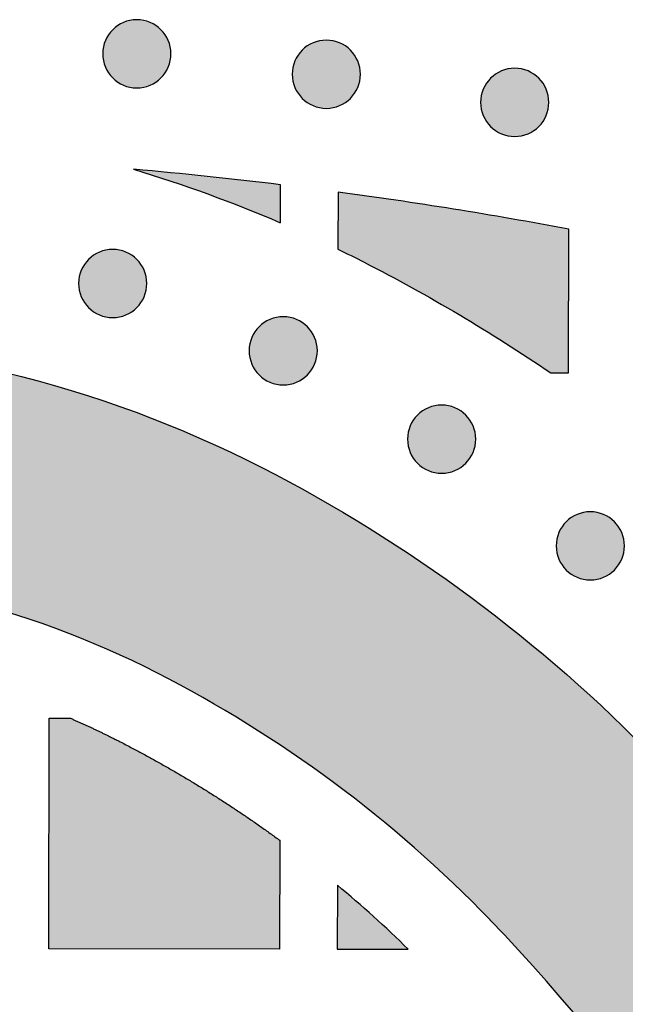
# Model space of a CAD drawing. Header units: millimetres. Extents: x -3873 to -97, y 912 to 4165.
# Tile 647 of 656: x -328 to -296, y 4112 to 4164. Entities that reach past the tile are written whole.
import ezdxf

# ---------------------------------------------------------------- set-up
doc = ezdxf.new("R2010")
doc.units = ezdxf.units.MM
doc.layers.add('pattern', color=7, linetype='Continuous', true_color=0x000000)

msp = doc.modelspace()

# ---------------------------------------------------------------- hatches: boundary and pattern name
at = {"layer": 'pattern'}
for points in [[(-323.027, 4162.999), (-322.999, 4163.027), (-322.97, 4163.054), (-322.94, 4163.08), (-322.909, 4163.107), (-322.878, 4163.132), (-322.845, 4163.158), (-322.812, 4163.182), (-322.778, 4163.206), (-322.743, 4163.23), (-322.707, 4163.252), (-322.671, 4163.274), (-322.633, 4163.295), (-322.595, 4163.316), (-322.556, 4163.336), (-322.517, 4163.354), (-322.477, 4163.372), (-322.436, 4163.389), (-322.395, 4163.405), (-322.353, 4163.42), (-322.31, 4163.434), (-322.267, 4163.447), (-322.224, 4163.459), (-322.18, 4163.47), (-322.136, 4163.48), (-322.091, 4163.489), (-322.046, 4163.497), (-322.001, 4163.503), (-321.955, 4163.508), (-321.91, 4163.512), (-321.864, 4163.515), (-321.818, 4163.517), (-321.772, 4163.518), (-321.726, 4163.517), (-321.68, 4163.515), (-321.634, 4163.512), (-321.589, 4163.508), (-321.543, 4163.502), (-321.498, 4163.496), (-321.453, 4163.488), (-321.409, 4163.48), (-321.364, 4163.47), (-321.32, 4163.459), (-321.277, 4163.447), (-321.234, 4163.433), (-321.191, 4163.419), (-321.15, 4163.404), (-321.108, 4163.388), (-321.067, 4163.371), (-321.027, 4163.353), (-320.988, 4163.334), (-320.949, 4163.314), (-320.911, 4163.294), (-320.874, 4163.272), (-320.838, 4163.25), (-320.802, 4163.228), (-320.767, 4163.204), (-320.733, 4163.18), (-320.7, 4163.155), (-320.667, 4163.13), (-320.636, 4163.104), (-320.605, 4163.078), (-320.575, 4163.051), (-320.546, 4163.024), (-320.518, 4162.997), (-320.49, 4162.968), (-320.463, 4162.939), (-320.437, 4162.909), (-320.41, 4162.879), (-320.385, 4162.847), (-320.359, 4162.815), (-320.335, 4162.781), (-320.311, 4162.747), (-320.287, 4162.712), (-320.265, 4162.677), (-320.243, 4162.64), (-320.222, 4162.603), (-320.201, 4162.565), (-320.181, 4162.526), (-320.163, 4162.486), (-320.145, 4162.446), (-320.128, 4162.406), (-320.112, 4162.364), (-320.097, 4162.322), (-320.083, 4162.28), (-320.069, 4162.237), (-320.058, 4162.193), (-320.047, 4162.149), (-320.037, 4162.105), (-320.028, 4162.06), (-320.02, 4162.015), (-320.014, 4161.97), (-320.009, 4161.925), (-320.005, 4161.879), (-320.002, 4161.833), (-320, 4161.787), (-319.999, 4161.742), (-320, 4161.696), (-320.002, 4161.65), (-320.005, 4161.604), (-320.009, 4161.558), (-320.014, 4161.513), (-320.021, 4161.468), (-320.029, 4161.423), (-320.037, 4161.378), (-320.047, 4161.334), (-320.058, 4161.29), (-320.07, 4161.246), (-320.084, 4161.203), (-320.098, 4161.161), (-320.113, 4161.119), (-320.129, 4161.078), (-320.146, 4161.037), (-320.164, 4160.997), (-320.183, 4160.957), (-320.203, 4160.919), (-320.223, 4160.881), (-320.244, 4160.844), (-320.267, 4160.807), (-320.289, 4160.771), (-320.313, 4160.736), (-320.337, 4160.702), (-320.362, 4160.669), (-320.387, 4160.637), (-320.413, 4160.605), (-320.439, 4160.574), (-320.466, 4160.545), (-320.493, 4160.516), (-320.52, 4160.487), (-320.549, 4160.46), (-320.578, 4160.433), (-320.607, 4160.406), (-320.638, 4160.38), (-320.67, 4160.354), (-320.702, 4160.329), (-320.736, 4160.304), (-320.77, 4160.28), (-320.805, 4160.257), (-320.84, 4160.234), (-320.877, 4160.212), (-320.914, 4160.191), (-320.952, 4160.171), (-320.991, 4160.151), (-321.03, 4160.132), (-321.071, 4160.114), (-321.111, 4160.097), (-321.153, 4160.081), (-321.195, 4160.066), (-321.237, 4160.052), (-321.28, 4160.039), (-321.324, 4160.027), (-321.368, 4160.016), (-321.412, 4160.006), (-321.457, 4159.998), (-321.501, 4159.99), (-321.547, 4159.984), (-321.592, 4159.978), (-321.638, 4159.974), (-321.684, 4159.971), (-321.73, 4159.969), (-321.775, 4159.969), (-321.821, 4159.97), (-321.867, 4159.971), (-321.913, 4159.974), (-321.959, 4159.979), (-322.004, 4159.984), (-322.049, 4159.99), (-322.094, 4159.998), (-322.139, 4160.007), (-322.183, 4160.017), (-322.227, 4160.028), (-322.271, 4160.04), (-322.314, 4160.053), (-322.356, 4160.067), (-322.398, 4160.082), (-322.439, 4160.098), (-322.48, 4160.116), (-322.52, 4160.134), (-322.56, 4160.152), (-322.598, 4160.172), (-322.636, 4160.193), (-322.673, 4160.214), (-322.71, 4160.236), (-322.746, 4160.259), (-322.781, 4160.282), (-322.815, 4160.306), (-322.848, 4160.331), (-322.88, 4160.356), (-322.912, 4160.382), (-322.943, 4160.408), (-322.972, 4160.435), (-323.001, 4160.462), (-323.03, 4160.49), (-323.057, 4160.518), (-323.084, 4160.547), (-323.111, 4160.577), (-323.137, 4160.608), (-323.163, 4160.639), (-323.188, 4160.672), (-323.213, 4160.705), (-323.237, 4160.739), (-323.26, 4160.774), (-323.283, 4160.81), (-323.305, 4160.846), (-323.326, 4160.884), (-323.346, 4160.922), (-323.366, 4160.961), (-323.385, 4161), (-323.403, 4161.04), (-323.42, 4161.081), (-323.436, 4161.122), (-323.451, 4161.164), (-323.465, 4161.207), (-323.478, 4161.25), (-323.49, 4161.293), (-323.501, 4161.337), (-323.511, 4161.381), (-323.519, 4161.426), (-323.527, 4161.471), (-323.533, 4161.516), (-323.539, 4161.562), (-323.543, 4161.607), (-323.546, 4161.653), (-323.548, 4161.699), (-323.548, 4161.745), (-323.547, 4161.791), (-323.546, 4161.837), (-323.543, 4161.882), (-323.538, 4161.928), (-323.533, 4161.974), (-323.527, 4162.019), (-323.519, 4162.064), (-323.51, 4162.108), (-323.5, 4162.153), (-323.489, 4162.197), (-323.477, 4162.24), (-323.464, 4162.283), (-323.45, 4162.326), (-323.435, 4162.367), (-323.419, 4162.409), (-323.401, 4162.449), (-323.383, 4162.49), (-323.365, 4162.529), (-323.345, 4162.568), (-323.324, 4162.606), (-323.303, 4162.643), (-323.281, 4162.679), (-323.258, 4162.715), (-323.235, 4162.75), (-323.211, 4162.784), (-323.186, 4162.817), (-323.161, 4162.85), (-323.135, 4162.881), (-323.109, 4162.912), (-323.082, 4162.942), (-323.055, 4162.971)], [(-313.169, 4161.934), (-313.141, 4161.961), (-313.111, 4161.988), (-313.082, 4162.015), (-313.051, 4162.041), (-313.019, 4162.067), (-312.987, 4162.092), (-312.953, 4162.117), (-312.919, 4162.141), (-312.884, 4162.164), (-312.849, 4162.187), (-312.812, 4162.209), (-312.775, 4162.23), (-312.737, 4162.251), (-312.698, 4162.27), (-312.659, 4162.289), (-312.618, 4162.307), (-312.578, 4162.324), (-312.536, 4162.34), (-312.494, 4162.355), (-312.452, 4162.369), (-312.409, 4162.382), (-312.365, 4162.394), (-312.322, 4162.405), (-312.277, 4162.415), (-312.233, 4162.424), (-312.188, 4162.431), (-312.142, 4162.438), (-312.097, 4162.443), (-312.051, 4162.447), (-312.005, 4162.45), (-311.96, 4162.452), (-311.914, 4162.452), (-311.868, 4162.452), (-311.822, 4162.45), (-311.776, 4162.447), (-311.73, 4162.442), (-311.685, 4162.437), (-311.64, 4162.431), (-311.595, 4162.423), (-311.55, 4162.414), (-311.506, 4162.404), (-311.462, 4162.393), (-311.418, 4162.381), (-311.375, 4162.368), (-311.333, 4162.354), (-311.291, 4162.339), (-311.25, 4162.323), (-311.209, 4162.306), (-311.169, 4162.288), (-311.13, 4162.269), (-311.091, 4162.249), (-311.053, 4162.228), (-311.016, 4162.207), (-310.979, 4162.185), (-310.943, 4162.162), (-310.909, 4162.139), (-310.874, 4162.115), (-310.841, 4162.09), (-310.809, 4162.065), (-310.777, 4162.039), (-310.746, 4162.013), (-310.717, 4161.986), (-310.688, 4161.959), (-310.659, 4161.931), (-310.632, 4161.903), (-310.605, 4161.874), (-310.578, 4161.844), (-310.552, 4161.813), (-310.526, 4161.782), (-310.501, 4161.749), (-310.476, 4161.716), (-310.452, 4161.682), (-310.429, 4161.647), (-310.406, 4161.611), (-310.384, 4161.575), (-310.363, 4161.537), (-310.343, 4161.499), (-310.323, 4161.461), (-310.304, 4161.421), (-310.286, 4161.381), (-310.269, 4161.34), (-310.253, 4161.299), (-310.238, 4161.257), (-310.224, 4161.214), (-310.211, 4161.171), (-310.199, 4161.128), (-310.188, 4161.084), (-310.178, 4161.04), (-310.17, 4160.995), (-310.162, 4160.95), (-310.156, 4160.905), (-310.15, 4160.859), (-310.146, 4160.814), (-310.143, 4160.768), (-310.142, 4160.722), (-310.141, 4160.676), (-310.142, 4160.63), (-310.143, 4160.584), (-310.146, 4160.539), (-310.151, 4160.493), (-310.156, 4160.447), (-310.163, 4160.402), (-310.17, 4160.357), (-310.179, 4160.313), (-310.189, 4160.268), (-310.2, 4160.224), (-310.212, 4160.181), (-310.225, 4160.138), (-310.239, 4160.096), (-310.254, 4160.054), (-310.271, 4160.012), (-310.288, 4159.972), (-310.306, 4159.932), (-310.324, 4159.892), (-310.344, 4159.853), (-310.365, 4159.815), (-310.386, 4159.778), (-310.408, 4159.742), (-310.431, 4159.706), (-310.454, 4159.671), (-310.478, 4159.637), (-310.503, 4159.604), (-310.528, 4159.571), (-310.554, 4159.54), (-310.58, 4159.509), (-310.607, 4159.479), (-310.634, 4159.45), (-310.662, 4159.422), (-310.69, 4159.395), (-310.719, 4159.367), (-310.749, 4159.341), (-310.78, 4159.314), (-310.811, 4159.289), (-310.844, 4159.264), (-310.877, 4159.239), (-310.911, 4159.215), (-310.946, 4159.192), (-310.982, 4159.169), (-311.019, 4159.147), (-311.056, 4159.126), (-311.094, 4159.105), (-311.133, 4159.086), (-311.172, 4159.067), (-311.212, 4159.049), (-311.253, 4159.032), (-311.294, 4159.016), (-311.336, 4159.001), (-311.379, 4158.987), (-311.422, 4158.974), (-311.465, 4158.962), (-311.509, 4158.951), (-311.553, 4158.941), (-311.598, 4158.932), (-311.643, 4158.925), (-311.688, 4158.918), (-311.734, 4158.913), (-311.779, 4158.909), (-311.825, 4158.906), (-311.871, 4158.904), (-311.917, 4158.904), (-311.963, 4158.904), (-312.009, 4158.906), (-312.055, 4158.909), (-312.1, 4158.913), (-312.146, 4158.919), (-312.191, 4158.925), (-312.236, 4158.933), (-312.281, 4158.942), (-312.325, 4158.951), (-312.369, 4158.962), (-312.412, 4158.975), (-312.455, 4158.988), (-312.498, 4159.002), (-312.539, 4159.017), (-312.581, 4159.033), (-312.622, 4159.05), (-312.662, 4159.068), (-312.701, 4159.087), (-312.74, 4159.107), (-312.778, 4159.127), (-312.815, 4159.149), (-312.851, 4159.171), (-312.887, 4159.193), (-312.922, 4159.217), (-312.956, 4159.241), (-312.989, 4159.266), (-313.022, 4159.291), (-313.053, 4159.317), (-313.084, 4159.343), (-313.114, 4159.37), (-313.143, 4159.397), (-313.171, 4159.424), (-313.199, 4159.453), (-313.226, 4159.482), (-313.252, 4159.512), (-313.279, 4159.542), (-313.304, 4159.574), (-313.33, 4159.606), (-313.354, 4159.64), (-313.378, 4159.674), (-313.402, 4159.709), (-313.424, 4159.745), (-313.446, 4159.781), (-313.468, 4159.818), (-313.488, 4159.856), (-313.508, 4159.895), (-313.526, 4159.935), (-313.544, 4159.975), (-313.561, 4160.015), (-313.577, 4160.057), (-313.592, 4160.099), (-313.606, 4160.141), (-313.62, 4160.184), (-313.632, 4160.228), (-313.642, 4160.272), (-313.652, 4160.316), (-313.661, 4160.361), (-313.669, 4160.406), (-313.675, 4160.451), (-313.68, 4160.496), (-313.684, 4160.542), (-313.687, 4160.588), (-313.689, 4160.634), (-313.69, 4160.68), (-313.689, 4160.725), (-313.687, 4160.771), (-313.684, 4160.817), (-313.68, 4160.863), (-313.675, 4160.908), (-313.668, 4160.953), (-313.66, 4160.998), (-313.652, 4161.043), (-313.642, 4161.087), (-313.631, 4161.131), (-313.619, 4161.175), (-313.605, 4161.218), (-313.591, 4161.26), (-313.576, 4161.302), (-313.56, 4161.343), (-313.543, 4161.384), (-313.525, 4161.424), (-313.506, 4161.464), (-313.486, 4161.502), (-313.466, 4161.54), (-313.445, 4161.578), (-313.423, 4161.614), (-313.4, 4161.65), (-313.376, 4161.685), (-313.352, 4161.719), (-313.328, 4161.752), (-313.302, 4161.784), (-313.276, 4161.816), (-313.25, 4161.847), (-313.223, 4161.877), (-313.196, 4161.906)], [(-303.366, 4160.47), (-303.338, 4160.497), (-303.309, 4160.524), (-303.279, 4160.551), (-303.249, 4160.577), (-303.217, 4160.603), (-303.184, 4160.628), (-303.151, 4160.653), (-303.117, 4160.677), (-303.082, 4160.7), (-303.046, 4160.723), (-303.01, 4160.745), (-302.973, 4160.766), (-302.934, 4160.786), (-302.896, 4160.806), (-302.856, 4160.825), (-302.816, 4160.843), (-302.775, 4160.86), (-302.734, 4160.876), (-302.692, 4160.891), (-302.65, 4160.905), (-302.607, 4160.918), (-302.563, 4160.93), (-302.519, 4160.941), (-302.475, 4160.951), (-302.43, 4160.959), (-302.385, 4160.967), (-302.34, 4160.973), (-302.295, 4160.979), (-302.249, 4160.983), (-302.203, 4160.986), (-302.157, 4160.988), (-302.111, 4160.988), (-302.065, 4160.987), (-302.02, 4160.986), (-301.974, 4160.983), (-301.928, 4160.978), (-301.883, 4160.973), (-301.837, 4160.967), (-301.792, 4160.959), (-301.748, 4160.95), (-301.704, 4160.94), (-301.66, 4160.929), (-301.616, 4160.917), (-301.573, 4160.904), (-301.531, 4160.89), (-301.489, 4160.875), (-301.447, 4160.859), (-301.407, 4160.841), (-301.367, 4160.823), (-301.327, 4160.805), (-301.289, 4160.785), (-301.251, 4160.764), (-301.213, 4160.743), (-301.177, 4160.721), (-301.141, 4160.698), (-301.106, 4160.675), (-301.072, 4160.651), (-301.039, 4160.626), (-301.006, 4160.601), (-300.975, 4160.575), (-300.944, 4160.549), (-300.914, 4160.522), (-300.885, 4160.495), (-300.857, 4160.467), (-300.83, 4160.439), (-300.803, 4160.41), (-300.776, 4160.38), (-300.75, 4160.349), (-300.724, 4160.318), (-300.699, 4160.285), (-300.674, 4160.252), (-300.65, 4160.218), (-300.627, 4160.183), (-300.604, 4160.147), (-300.582, 4160.111), (-300.561, 4160.073), (-300.54, 4160.035), (-300.521, 4159.996), (-300.502, 4159.957), (-300.484, 4159.917), (-300.467, 4159.876), (-300.451, 4159.835), (-300.436, 4159.793), (-300.422, 4159.75), (-300.409, 4159.707), (-300.397, 4159.664), (-300.386, 4159.62), (-300.376, 4159.576), (-300.367, 4159.531), (-300.36, 4159.486), (-300.353, 4159.441), (-300.348, 4159.395), (-300.344, 4159.35), (-300.341, 4159.304), (-300.339, 4159.258), (-300.339, 4159.212), (-300.339, 4159.166), (-300.341, 4159.12), (-300.344, 4159.074), (-300.348, 4159.029), (-300.354, 4158.983), (-300.36, 4158.938), (-300.368, 4158.893), (-300.377, 4158.849), (-300.387, 4158.804), (-300.398, 4158.76), (-300.41, 4158.717), (-300.423, 4158.674), (-300.437, 4158.631), (-300.452, 4158.59), (-300.468, 4158.548), (-300.485, 4158.507), (-300.503, 4158.467), (-300.522, 4158.428), (-300.542, 4158.389), (-300.562, 4158.351), (-300.584, 4158.314), (-300.606, 4158.278), (-300.629, 4158.242), (-300.652, 4158.207), (-300.676, 4158.173), (-300.701, 4158.14), (-300.726, 4158.107), (-300.752, 4158.076), (-300.778, 4158.045), (-300.805, 4158.015), (-300.832, 4157.986), (-300.86, 4157.958), (-300.888, 4157.93), (-300.917, 4157.903), (-300.947, 4157.877), (-300.978, 4157.85), (-301.009, 4157.825), (-301.042, 4157.799), (-301.075, 4157.775), (-301.109, 4157.751), (-301.144, 4157.727), (-301.18, 4157.705), (-301.216, 4157.683), (-301.254, 4157.662), (-301.292, 4157.641), (-301.33, 4157.621), (-301.37, 4157.603), (-301.41, 4157.585), (-301.451, 4157.568), (-301.492, 4157.552), (-301.534, 4157.537), (-301.576, 4157.523), (-301.619, 4157.51), (-301.663, 4157.498), (-301.707, 4157.487), (-301.751, 4157.477), (-301.796, 4157.468), (-301.841, 4157.46), (-301.886, 4157.454), (-301.931, 4157.449), (-301.977, 4157.445), (-302.023, 4157.442), (-302.069, 4157.44), (-302.115, 4157.439), (-302.161, 4157.44), (-302.207, 4157.442), (-302.252, 4157.445), (-302.298, 4157.449), (-302.343, 4157.454), (-302.389, 4157.461), (-302.434, 4157.469), (-302.478, 4157.477), (-302.523, 4157.487), (-302.566, 4157.498), (-302.61, 4157.51), (-302.653, 4157.524), (-302.695, 4157.538), (-302.737, 4157.553), (-302.779, 4157.569), (-302.819, 4157.586), (-302.859, 4157.604), (-302.899, 4157.623), (-302.937, 4157.643), (-302.975, 4157.663), (-303.013, 4157.684), (-303.049, 4157.707), (-303.085, 4157.729), (-303.12, 4157.753), (-303.154, 4157.777), (-303.187, 4157.802), (-303.22, 4157.827), (-303.251, 4157.853), (-303.282, 4157.879), (-303.312, 4157.906), (-303.341, 4157.933), (-303.369, 4157.96), (-303.396, 4157.989), (-303.423, 4158.018), (-303.45, 4158.047), (-303.476, 4158.078), (-303.502, 4158.11), (-303.527, 4158.142), (-303.552, 4158.176), (-303.576, 4158.21), (-303.599, 4158.245), (-303.622, 4158.28), (-303.644, 4158.317), (-303.665, 4158.354), (-303.686, 4158.392), (-303.705, 4158.431), (-303.724, 4158.47), (-303.742, 4158.511), (-303.759, 4158.551), (-303.775, 4158.593), (-303.79, 4158.635), (-303.804, 4158.677), (-303.817, 4158.72), (-303.829, 4158.764), (-303.84, 4158.808), (-303.85, 4158.852), (-303.859, 4158.897), (-303.866, 4158.941), (-303.873, 4158.987), (-303.878, 4159.032), (-303.882, 4159.078), (-303.885, 4159.124), (-303.887, 4159.17), (-303.887, 4159.215), (-303.887, 4159.261), (-303.885, 4159.307), (-303.882, 4159.353), (-303.878, 4159.399), (-303.872, 4159.444), (-303.866, 4159.489), (-303.858, 4159.534), (-303.849, 4159.579), (-303.839, 4159.623), (-303.828, 4159.667), (-303.816, 4159.711), (-303.803, 4159.754), (-303.789, 4159.796), (-303.774, 4159.838), (-303.758, 4159.879), (-303.741, 4159.92), (-303.723, 4159.96), (-303.704, 4160), (-303.684, 4160.038), (-303.664, 4160.076), (-303.642, 4160.113), (-303.62, 4160.15), (-303.597, 4160.186), (-303.574, 4160.221), (-303.55, 4160.255), (-303.525, 4160.288), (-303.5, 4160.32), (-303.474, 4160.352), (-303.448, 4160.383), (-303.421, 4160.412), (-303.394, 4160.441)], [(-314.305, 4154.93), (-321.938, 4155.734), (-320.002, 4155.118), (-318.083, 4154.447), (-316.184, 4153.723), (-314.307, 4152.947)], [(-311.308, 4151.575), (-309.941, 4150.894), (-307.451, 4149.57), (-305.001, 4148.168), (-302.598, 4146.689), (-300.243, 4145.136), (-299.315, 4145.135), (-299.307, 4152.618), (-305.294, 4153.659), (-311.305, 4154.546)], [(-324.28, 4151.047), (-324.252, 4151.075), (-324.223, 4151.102), (-324.193, 4151.128), (-324.162, 4151.155), (-324.131, 4151.18), (-324.098, 4151.206), (-324.065, 4151.23), (-324.031, 4151.254), (-323.996, 4151.278), (-323.96, 4151.3), (-323.924, 4151.322), (-323.886, 4151.344), (-323.848, 4151.364), (-323.81, 4151.384), (-323.77, 4151.402), (-323.73, 4151.42), (-323.689, 4151.437), (-323.648, 4151.453), (-323.606, 4151.468), (-323.563, 4151.483), (-323.52, 4151.496), (-323.477, 4151.508), (-323.433, 4151.519), (-323.389, 4151.528), (-323.344, 4151.537), (-323.299, 4151.545), (-323.254, 4151.551), (-323.208, 4151.556), (-323.163, 4151.56), (-323.117, 4151.563), (-323.071, 4151.565), (-323.025, 4151.566), (-322.979, 4151.565), (-322.933, 4151.563), (-322.888, 4151.56), (-322.842, 4151.556), (-322.796, 4151.551), (-322.751, 4151.544), (-322.706, 4151.536), (-322.662, 4151.528), (-322.617, 4151.518), (-322.573, 4151.507), (-322.53, 4151.495), (-322.487, 4151.482), (-322.445, 4151.467), (-322.403, 4151.452), (-322.361, 4151.436), (-322.321, 4151.419), (-322.28, 4151.401), (-322.241, 4151.382), (-322.202, 4151.362), (-322.164, 4151.342), (-322.127, 4151.321), (-322.091, 4151.299), (-322.055, 4151.276), (-322.02, 4151.252), (-321.986, 4151.228), (-321.953, 4151.204), (-321.92, 4151.178), (-321.889, 4151.153), (-321.858, 4151.126), (-321.828, 4151.1), (-321.799, 4151.072), (-321.771, 4151.045), (-321.743, 4151.017), (-321.716, 4150.988), (-321.69, 4150.958), (-321.663, 4150.927), (-321.638, 4150.895), (-321.613, 4150.863), (-321.588, 4150.829), (-321.564, 4150.795), (-321.541, 4150.76), (-321.518, 4150.725), (-321.496, 4150.688), (-321.475, 4150.651), (-321.454, 4150.613), (-321.435, 4150.574), (-321.416, 4150.535), (-321.398, 4150.495), (-321.381, 4150.454), (-321.365, 4150.412), (-321.35, 4150.37), (-321.336, 4150.328), (-321.323, 4150.285), (-321.311, 4150.241), (-321.3, 4150.198), (-321.29, 4150.153), (-321.281, 4150.109), (-321.274, 4150.064), (-321.267, 4150.018), (-321.262, 4149.973), (-321.258, 4149.927), (-321.255, 4149.881), (-321.253, 4149.836), (-321.253, 4149.79), (-321.253, 4149.744), (-321.255, 4149.698), (-321.258, 4149.652), (-321.262, 4149.606), (-321.268, 4149.561), (-321.274, 4149.516), (-321.282, 4149.471), (-321.291, 4149.426), (-321.3, 4149.382), (-321.311, 4149.338), (-321.324, 4149.295), (-321.337, 4149.252), (-321.351, 4149.209), (-321.366, 4149.167), (-321.382, 4149.126), (-321.399, 4149.085), (-321.417, 4149.045), (-321.436, 4149.006), (-321.456, 4148.967), (-321.476, 4148.929), (-321.498, 4148.892), (-321.52, 4148.855), (-321.542, 4148.819), (-321.566, 4148.785), (-321.59, 4148.751), (-321.615, 4148.717), (-321.64, 4148.685), (-321.666, 4148.653), (-321.692, 4148.623), (-321.719, 4148.593), (-321.746, 4148.564), (-321.773, 4148.536), (-321.802, 4148.508), (-321.831, 4148.481), (-321.861, 4148.454), (-321.891, 4148.428), (-321.923, 4148.402), (-321.955, 4148.377), (-321.989, 4148.352), (-322.023, 4148.328), (-322.058, 4148.305), (-322.094, 4148.282), (-322.13, 4148.26), (-322.167, 4148.239), (-322.205, 4148.219), (-322.244, 4148.199), (-322.284, 4148.18), (-322.324, 4148.162), (-322.364, 4148.145), (-322.406, 4148.129), (-322.448, 4148.114), (-322.49, 4148.1), (-322.533, 4148.087), (-322.577, 4148.075), (-322.621, 4148.064), (-322.665, 4148.054), (-322.71, 4148.046), (-322.755, 4148.038), (-322.8, 4148.032), (-322.845, 4148.026), (-322.891, 4148.022), (-322.937, 4148.019), (-322.983, 4148.018), (-323.029, 4148.017), (-323.074, 4148.018), (-323.12, 4148.02), (-323.166, 4148.023), (-323.212, 4148.027), (-323.257, 4148.032), (-323.302, 4148.039), (-323.347, 4148.046), (-323.392, 4148.055), (-323.436, 4148.065), (-323.48, 4148.076), (-323.524, 4148.088), (-323.567, 4148.101), (-323.609, 4148.115), (-323.651, 4148.13), (-323.692, 4148.147), (-323.733, 4148.164), (-323.773, 4148.182), (-323.813, 4148.201), (-323.851, 4148.22), (-323.889, 4148.241), (-323.927, 4148.262), (-323.963, 4148.284), (-323.999, 4148.307), (-324.034, 4148.33), (-324.068, 4148.354), (-324.101, 4148.379), (-324.133, 4148.404), (-324.165, 4148.43), (-324.196, 4148.456), (-324.226, 4148.483), (-324.255, 4148.51), (-324.283, 4148.538), (-324.31, 4148.566), (-324.337, 4148.595), (-324.364, 4148.625), (-324.39, 4148.656), (-324.416, 4148.687), (-324.441, 4148.72), (-324.466, 4148.753), (-324.49, 4148.787), (-324.513, 4148.822), (-324.536, 4148.858), (-324.558, 4148.895), (-324.579, 4148.932), (-324.6, 4148.97), (-324.619, 4149.009), (-324.638, 4149.048), (-324.656, 4149.088), (-324.673, 4149.129), (-324.689, 4149.17), (-324.704, 4149.212), (-324.718, 4149.255), (-324.731, 4149.298), (-324.743, 4149.341), (-324.754, 4149.385), (-324.764, 4149.429), (-324.773, 4149.474), (-324.78, 4149.519), (-324.787, 4149.564), (-324.792, 4149.61), (-324.796, 4149.655), (-324.799, 4149.701), (-324.801, 4149.747), (-324.801, 4149.793), (-324.8, 4149.839), (-324.799, 4149.885), (-324.796, 4149.931), (-324.791, 4149.976), (-324.786, 4150.022), (-324.78, 4150.067), (-324.772, 4150.112), (-324.763, 4150.157), (-324.753, 4150.201), (-324.742, 4150.245), (-324.73, 4150.288), (-324.717, 4150.331), (-324.703, 4150.374), (-324.688, 4150.416), (-324.672, 4150.457), (-324.655, 4150.498), (-324.637, 4150.538), (-324.618, 4150.577), (-324.598, 4150.616), (-324.577, 4150.654), (-324.556, 4150.691), (-324.534, 4150.728), (-324.511, 4150.763), (-324.488, 4150.798), (-324.464, 4150.832), (-324.439, 4150.865), (-324.414, 4150.898), (-324.388, 4150.929), (-324.362, 4150.96), (-324.335, 4150.99), (-324.308, 4151.019)], [(-315.409, 4147.543), (-315.381, 4147.571), (-315.352, 4147.598), (-315.322, 4147.624), (-315.292, 4147.651), (-315.26, 4147.676), (-315.227, 4147.702), (-315.194, 4147.726), (-315.16, 4147.75), (-315.125, 4147.774), (-315.089, 4147.796), (-315.053, 4147.818), (-315.016, 4147.84), (-314.977, 4147.86), (-314.939, 4147.88), (-314.899, 4147.898), (-314.859, 4147.916), (-314.818, 4147.933), (-314.777, 4147.949), (-314.735, 4147.964), (-314.693, 4147.979), (-314.65, 4147.992), (-314.606, 4148.004), (-314.562, 4148.014), (-314.518, 4148.024), (-314.473, 4148.033), (-314.428, 4148.041), (-314.383, 4148.047), (-314.338, 4148.052), (-314.292, 4148.056), (-314.246, 4148.059), (-314.2, 4148.061), (-314.154, 4148.062), (-314.108, 4148.061), (-314.063, 4148.059), (-314.017, 4148.056), (-313.971, 4148.052), (-313.926, 4148.047), (-313.88, 4148.04), (-313.835, 4148.032), (-313.791, 4148.024), (-313.747, 4148.014), (-313.703, 4148.003), (-313.659, 4147.991), (-313.616, 4147.978), (-313.574, 4147.963), (-313.532, 4147.948), (-313.49, 4147.932), (-313.45, 4147.915), (-313.41, 4147.897), (-313.37, 4147.878), (-313.332, 4147.858), (-313.294, 4147.838), (-313.256, 4147.817), (-313.22, 4147.795), (-313.184, 4147.772), (-313.149, 4147.748), (-313.115, 4147.724), (-313.082, 4147.7), (-313.049, 4147.674), (-313.018, 4147.649), (-312.987, 4147.622), (-312.957, 4147.595), (-312.928, 4147.568), (-312.9, 4147.541), (-312.873, 4147.513), (-312.846, 4147.484), (-312.819, 4147.454), (-312.793, 4147.423), (-312.767, 4147.391), (-312.742, 4147.359), (-312.717, 4147.325), (-312.693, 4147.291), (-312.67, 4147.256), (-312.647, 4147.221), (-312.625, 4147.184), (-312.604, 4147.147), (-312.583, 4147.109), (-312.564, 4147.07), (-312.545, 4147.031), (-312.527, 4146.99), (-312.51, 4146.95), (-312.494, 4146.908), (-312.479, 4146.866), (-312.465, 4146.824), (-312.452, 4146.781), (-312.44, 4146.737), (-312.429, 4146.694), (-312.419, 4146.649), (-312.41, 4146.605), (-312.403, 4146.56), (-312.396, 4146.514), (-312.391, 4146.469), (-312.387, 4146.423), (-312.384, 4146.377), (-312.382, 4146.332), (-312.382, 4146.286), (-312.382, 4146.24), (-312.384, 4146.194), (-312.387, 4146.148), (-312.391, 4146.102), (-312.397, 4146.057), (-312.403, 4146.012), (-312.411, 4145.967), (-312.42, 4145.922), (-312.43, 4145.878), (-312.441, 4145.834), (-312.453, 4145.79), (-312.466, 4145.747), (-312.48, 4145.705), (-312.495, 4145.663), (-312.511, 4145.622), (-312.528, 4145.581), (-312.546, 4145.541), (-312.565, 4145.502), (-312.585, 4145.463), (-312.605, 4145.425), (-312.627, 4145.388), (-312.649, 4145.351), (-312.672, 4145.315), (-312.695, 4145.281), (-312.719, 4145.246), (-312.744, 4145.213), (-312.769, 4145.181), (-312.795, 4145.149), (-312.821, 4145.118), (-312.848, 4145.089), (-312.875, 4145.06), (-312.903, 4145.032), (-312.931, 4145.004), (-312.96, 4144.977), (-312.99, 4144.95), (-313.021, 4144.924), (-313.052, 4144.898), (-313.085, 4144.873), (-313.118, 4144.848), (-313.152, 4144.824), (-313.187, 4144.801), (-313.223, 4144.778), (-313.259, 4144.756), (-313.297, 4144.735), (-313.335, 4144.715), (-313.373, 4144.695), (-313.413, 4144.676), (-313.453, 4144.658), (-313.494, 4144.641), (-313.535, 4144.625), (-313.577, 4144.61), (-313.619, 4144.596), (-313.662, 4144.583), (-313.706, 4144.571), (-313.75, 4144.56), (-313.794, 4144.55), (-313.839, 4144.542), (-313.884, 4144.534), (-313.929, 4144.528), (-313.974, 4144.522), (-314.02, 4144.518), (-314.066, 4144.515), (-314.112, 4144.514), (-314.158, 4144.513), (-314.204, 4144.514), (-314.25, 4144.515), (-314.295, 4144.519), (-314.341, 4144.523), (-314.386, 4144.528), (-314.432, 4144.535), (-314.477, 4144.542), (-314.521, 4144.551), (-314.566, 4144.561), (-314.609, 4144.572), (-314.653, 4144.584), (-314.696, 4144.597), (-314.738, 4144.611), (-314.78, 4144.626), (-314.822, 4144.643), (-314.862, 4144.66), (-314.902, 4144.678), (-314.942, 4144.696), (-314.98, 4144.716), (-315.018, 4144.737), (-315.056, 4144.758), (-315.092, 4144.78), (-315.128, 4144.803), (-315.163, 4144.826), (-315.197, 4144.85), (-315.23, 4144.875), (-315.263, 4144.9), (-315.294, 4144.926), (-315.325, 4144.952), (-315.355, 4144.979), (-315.384, 4145.006), (-315.412, 4145.034), (-315.439, 4145.062), (-315.466, 4145.091), (-315.493, 4145.121), (-315.519, 4145.152), (-315.545, 4145.183), (-315.57, 4145.216), (-315.595, 4145.249), (-315.619, 4145.283), (-315.642, 4145.318), (-315.665, 4145.354), (-315.687, 4145.391), (-315.708, 4145.428), (-315.729, 4145.466), (-315.748, 4145.505), (-315.767, 4145.544), (-315.785, 4145.584), (-315.802, 4145.625), (-315.818, 4145.666), (-315.833, 4145.708), (-315.847, 4145.751), (-315.86, 4145.794), (-315.872, 4145.837), (-315.883, 4145.881), (-315.893, 4145.925), (-315.902, 4145.97), (-315.909, 4146.015), (-315.916, 4146.06), (-315.921, 4146.106), (-315.925, 4146.151), (-315.928, 4146.197), (-315.93, 4146.243), (-315.93, 4146.289), (-315.93, 4146.335), (-315.928, 4146.381), (-315.925, 4146.427), (-315.921, 4146.472), (-315.915, 4146.518), (-315.909, 4146.563), (-315.901, 4146.608), (-315.892, 4146.653), (-315.882, 4146.697), (-315.871, 4146.741), (-315.859, 4146.784), (-315.846, 4146.827), (-315.832, 4146.87), (-315.817, 4146.912), (-315.801, 4146.953), (-315.784, 4146.994), (-315.766, 4147.034), (-315.747, 4147.073), (-315.727, 4147.112), (-315.707, 4147.15), (-315.685, 4147.187), (-315.663, 4147.224), (-315.64, 4147.259), (-315.617, 4147.294), (-315.593, 4147.328), (-315.568, 4147.361), (-315.543, 4147.394), (-315.517, 4147.425), (-315.491, 4147.456), (-315.464, 4147.486), (-315.437, 4147.515)], [(-315.27, 4140.21), (-313.856, 4139.469), (-312.456, 4138.697), (-311.07, 4137.895), (-309.699, 4137.065), (-308.345, 4136.205), (-307.008, 4135.317), (-305.689, 4134.401), (-304.389, 4133.458), (-303.108, 4132.488), (-301.849, 4131.492), (-300.61, 4130.47), (-299.394, 4129.424), (-298.201, 4128.354), (-297.031, 4127.261), (-295.886, 4126.145), (-294.765, 4125.008), (-293.089, 4123.229), (-291.452, 4121.406), (-289.856, 4119.542), (-288.303, 4117.637), (-286.795, 4115.694), (-285.333, 4113.713), (-283.917, 4111.696), (-282.551, 4109.645), (-281.233, 4107.562), (-279.967, 4105.449), (-278.753, 4103.307), (-277.591, 4101.138), (-276.483, 4098.944), (-275.43, 4096.728), (-274.431, 4094.491), (-273.489, 4092.236), (-279.896, 4075.552), (-284.615, 4087.74), (-285.447, 4089.732), (-286.329, 4091.706), (-287.259, 4093.663), (-288.237, 4095.6), (-289.262, 4097.514), (-290.335, 4099.406), (-291.453, 4101.272), (-292.615, 4103.111), (-293.822, 4104.921), (-295.072, 4106.702), (-296.363, 4108.451), (-297.695, 4110.167), (-299.065, 4111.849), (-300.474, 4113.495), (-301.919, 4115.104), (-303.4, 4116.674), (-304.347, 4117.636), (-305.315, 4118.579), (-306.304, 4119.503), (-307.313, 4120.408), (-308.341, 4121.293), (-309.388, 4122.156), (-310.453, 4122.998), (-311.536, 4123.818), (-312.635, 4124.615), (-313.75, 4125.39), (-314.88, 4126.141), (-316.025, 4126.867), (-317.184, 4127.57), (-318.356, 4128.247), (-319.54, 4128.9), (-320.735, 4129.527), (-322.009, 4130.155), (-323.304, 4130.747), (-324.619, 4131.302), (-325.953, 4131.82), (-327.304, 4132.299), (-328.671, 4132.738), (-330.051, 4133.137), (-331.443, 4133.495), (-332.845, 4133.811), (-334.255, 4134.086), (-335.671, 4134.319), (-337.092, 4134.51), (-338.515, 4134.658), (-339.939, 4134.764), (-341.362, 4134.828), (-342.781, 4134.851), (-344.201, 4134.83), (-345.624, 4134.767), (-347.048, 4134.662), (-348.471, 4134.515), (-349.892, 4134.326), (-351.309, 4134.094), (-352.719, 4133.821), (-354.121, 4133.506), (-355.513, 4133.149), (-356.894, 4132.751), (-358.261, 4132.313), (-359.612, 4131.836), (-360.947, 4131.32), (-362.263, 4130.766), (-363.559, 4130.175), (-364.833, 4129.548), (-366.028, 4128.922), (-367.213, 4128.271), (-368.385, 4127.594), (-369.545, 4126.893), (-370.691, 4126.167), (-371.822, 4125.417), (-372.938, 4124.644), (-374.038, 4123.848), (-375.121, 4123.029), (-376.187, 4122.188), (-377.234, 4121.325), (-378.263, 4120.442), (-379.273, 4119.538), (-380.263, 4118.615), (-381.232, 4117.673), (-382.18, 4116.712), (-383.662, 4115.142), (-385.109, 4113.535), (-386.519, 4111.89), (-387.892, 4110.21), (-389.225, 4108.495), (-390.518, 4106.747), (-391.769, 4104.968), (-392.978, 4103.159), (-394.142, 4101.321), (-395.262, 4099.456), (-396.336, 4097.566), (-397.363, 4095.652), (-398.343, 4093.716), (-399.275, 4091.76), (-400.159, 4089.786), (-400.993, 4087.796), (-405.723, 4075.612), (-412.115, 4092.302), (-411.17, 4094.557), (-410.169, 4096.792), (-409.113, 4099.008), (-408.003, 4101.2), (-406.84, 4103.368), (-405.623, 4105.509), (-404.355, 4107.621), (-403.036, 4109.703), (-401.667, 4111.752), (-400.25, 4113.768), (-398.786, 4115.747), (-397.276, 4117.689), (-395.721, 4119.592), (-394.124, 4121.455), (-392.485, 4123.276), (-390.807, 4125.054), (-389.685, 4126.19), (-388.539, 4127.305), (-387.368, 4128.397), (-386.174, 4129.466), (-384.956, 4130.511), (-383.717, 4131.531), (-382.456, 4132.526), (-381.175, 4133.494), (-379.874, 4134.436), (-378.554, 4135.351), (-377.216, 4136.238), (-375.861, 4137.096), (-374.49, 4137.926), (-373.103, 4138.726), (-371.702, 4139.496), (-370.287, 4140.237), (-368.698, 4141.019), (-367.081, 4141.756), (-365.439, 4142.447), (-363.774, 4143.091), (-362.088, 4143.687), (-360.383, 4144.233), (-358.66, 4144.729), (-356.923, 4145.174), (-355.174, 4145.567), (-353.414, 4145.908), (-351.647, 4146.197), (-349.874, 4146.433), (-348.098, 4146.616), (-346.322, 4146.747), (-344.547, 4146.825), (-342.776, 4146.851), (-341.004, 4146.823), (-339.23, 4146.743), (-337.453, 4146.611), (-335.677, 4146.426), (-333.905, 4146.188), (-332.138, 4145.898), (-330.379, 4145.555), (-328.63, 4145.16), (-326.893, 4144.714), (-325.171, 4144.216), (-323.466, 4143.668), (-321.78, 4143.071), (-320.116, 4142.426), (-318.475, 4141.733), (-316.859, 4140.994)], [(-307.17, 4142.945), (-307.142, 4142.972), (-307.113, 4142.999), (-307.083, 4143.026), (-307.052, 4143.052), (-307.02, 4143.078), (-306.988, 4143.103), (-306.955, 4143.128), (-306.921, 4143.152), (-306.886, 4143.175), (-306.85, 4143.198), (-306.813, 4143.22), (-306.776, 4143.241), (-306.738, 4143.262), (-306.699, 4143.281), (-306.66, 4143.3), (-306.62, 4143.318), (-306.579, 4143.335), (-306.538, 4143.351), (-306.496, 4143.366), (-306.453, 4143.38), (-306.41, 4143.393), (-306.367, 4143.405), (-306.323, 4143.416), (-306.279, 4143.426), (-306.234, 4143.435), (-306.189, 4143.442), (-306.144, 4143.449), (-306.098, 4143.454), (-306.053, 4143.458), (-306.007, 4143.461), (-305.961, 4143.463), (-305.915, 4143.463), (-305.869, 4143.463), (-305.823, 4143.461), (-305.777, 4143.458), (-305.732, 4143.454), (-305.686, 4143.448), (-305.641, 4143.442), (-305.596, 4143.434), (-305.551, 4143.425), (-305.507, 4143.415), (-305.463, 4143.404), (-305.42, 4143.392), (-305.377, 4143.379), (-305.334, 4143.365), (-305.292, 4143.35), (-305.251, 4143.334), (-305.21, 4143.317), (-305.17, 4143.299), (-305.131, 4143.28), (-305.092, 4143.26), (-305.054, 4143.24), (-305.017, 4143.218), (-304.98, 4143.196), (-304.945, 4143.173), (-304.91, 4143.15), (-304.876, 4143.126), (-304.842, 4143.101), (-304.81, 4143.076), (-304.778, 4143.05), (-304.748, 4143.024), (-304.718, 4142.997), (-304.689, 4142.97), (-304.661, 4142.942), (-304.633, 4142.914), (-304.606, 4142.885), (-304.579, 4142.855), (-304.553, 4142.825), (-304.528, 4142.793), (-304.502, 4142.76), (-304.478, 4142.727), (-304.454, 4142.693), (-304.43, 4142.658), (-304.408, 4142.622), (-304.386, 4142.586), (-304.364, 4142.549), (-304.344, 4142.51), (-304.324, 4142.472), (-304.305, 4142.432), (-304.288, 4142.392), (-304.271, 4142.351), (-304.255, 4142.31), (-304.239, 4142.268), (-304.225, 4142.226), (-304.212, 4142.183), (-304.2, 4142.139), (-304.189, 4142.095), (-304.18, 4142.051), (-304.171, 4142.006), (-304.163, 4141.961), (-304.157, 4141.916), (-304.152, 4141.871), (-304.148, 4141.825), (-304.145, 4141.779), (-304.143, 4141.733), (-304.142, 4141.687), (-304.143, 4141.641), (-304.145, 4141.596), (-304.148, 4141.55), (-304.152, 4141.504), (-304.157, 4141.459), (-304.164, 4141.413), (-304.172, 4141.368), (-304.18, 4141.324), (-304.19, 4141.28), (-304.201, 4141.236), (-304.213, 4141.192), (-304.226, 4141.149), (-304.241, 4141.107), (-304.256, 4141.065), (-304.272, 4141.023), (-304.289, 4140.983), (-304.307, 4140.943), (-304.326, 4140.903), (-304.345, 4140.865), (-304.366, 4140.827), (-304.387, 4140.789), (-304.409, 4140.753), (-304.432, 4140.717), (-304.456, 4140.682), (-304.48, 4140.648), (-304.504, 4140.615), (-304.53, 4140.582), (-304.555, 4140.551), (-304.582, 4140.52), (-304.608, 4140.49), (-304.636, 4140.461), (-304.663, 4140.433), (-304.691, 4140.406), (-304.72, 4140.379), (-304.75, 4140.352), (-304.781, 4140.326), (-304.813, 4140.3), (-304.845, 4140.275), (-304.878, 4140.25), (-304.913, 4140.226), (-304.948, 4140.203), (-304.983, 4140.18), (-305.02, 4140.158), (-305.057, 4140.137), (-305.095, 4140.116), (-305.134, 4140.097), (-305.173, 4140.078), (-305.213, 4140.06), (-305.254, 4140.043), (-305.296, 4140.027), (-305.338, 4140.012), (-305.38, 4139.998), (-305.423, 4139.985), (-305.466, 4139.973), (-305.51, 4139.962), (-305.555, 4139.952), (-305.599, 4139.943), (-305.644, 4139.936), (-305.69, 4139.929), (-305.735, 4139.924), (-305.781, 4139.92), (-305.826, 4139.917), (-305.872, 4139.915), (-305.918, 4139.915), (-305.964, 4139.915), (-306.01, 4139.917), (-306.056, 4139.92), (-306.102, 4139.924), (-306.147, 4139.93), (-306.192, 4139.936), (-306.237, 4139.944), (-306.282, 4139.953), (-306.326, 4139.963), (-306.37, 4139.974), (-306.413, 4139.986), (-306.456, 4139.999), (-306.499, 4140.013), (-306.541, 4140.028), (-306.582, 4140.044), (-306.623, 4140.061), (-306.663, 4140.079), (-306.702, 4140.098), (-306.741, 4140.118), (-306.779, 4140.138), (-306.816, 4140.16), (-306.853, 4140.182), (-306.888, 4140.205), (-306.923, 4140.228), (-306.957, 4140.252), (-306.991, 4140.277), (-307.023, 4140.302), (-307.055, 4140.328), (-307.085, 4140.354), (-307.115, 4140.381), (-307.144, 4140.408), (-307.172, 4140.436), (-307.2, 4140.464), (-307.227, 4140.493), (-307.254, 4140.523), (-307.28, 4140.554), (-307.306, 4140.585), (-307.331, 4140.618), (-307.356, 4140.651), (-307.38, 4140.685), (-307.403, 4140.72), (-307.426, 4140.756), (-307.448, 4140.792), (-307.469, 4140.83), (-307.489, 4140.868), (-307.509, 4140.906), (-307.528, 4140.946), (-307.546, 4140.986), (-307.563, 4141.027), (-307.579, 4141.068), (-307.594, 4141.11), (-307.608, 4141.152), (-307.621, 4141.195), (-307.633, 4141.239), (-307.644, 4141.283), (-307.654, 4141.327), (-307.662, 4141.372), (-307.67, 4141.417), (-307.676, 4141.462), (-307.682, 4141.507), (-307.686, 4141.553), (-307.689, 4141.599), (-307.69, 4141.645), (-307.691, 4141.691), (-307.69, 4141.737), (-307.688, 4141.783), (-307.685, 4141.828), (-307.681, 4141.874), (-307.676, 4141.919), (-307.669, 4141.965), (-307.662, 4142.01), (-307.653, 4142.054), (-307.643, 4142.099), (-307.632, 4142.142), (-307.62, 4142.186), (-307.607, 4142.229), (-307.593, 4142.271), (-307.577, 4142.313), (-307.561, 4142.355), (-307.544, 4142.395), (-307.526, 4142.435), (-307.507, 4142.475), (-307.488, 4142.513), (-307.467, 4142.551), (-307.446, 4142.589), (-307.424, 4142.625), (-307.401, 4142.661), (-307.378, 4142.696), (-307.354, 4142.73), (-307.329, 4142.763), (-307.304, 4142.796), (-307.278, 4142.827), (-307.252, 4142.858), (-307.225, 4142.888), (-307.198, 4142.917)], [(-299.435, 4137.389), (-299.407, 4137.416), (-299.378, 4137.444), (-299.348, 4137.47), (-299.317, 4137.496), (-299.285, 4137.522), (-299.253, 4137.547), (-299.22, 4137.572), (-299.186, 4137.596), (-299.151, 4137.619), (-299.115, 4137.642), (-299.078, 4137.664), (-299.041, 4137.685), (-299.003, 4137.706), (-298.964, 4137.725), (-298.925, 4137.744), (-298.885, 4137.762), (-298.844, 4137.779), (-298.803, 4137.795), (-298.761, 4137.81), (-298.718, 4137.824), (-298.675, 4137.837), (-298.632, 4137.849), (-298.588, 4137.86), (-298.543, 4137.87), (-298.499, 4137.879), (-298.454, 4137.886), (-298.409, 4137.893), (-298.363, 4137.898), (-298.317, 4137.902), (-298.272, 4137.905), (-298.226, 4137.907), (-298.18, 4137.907), (-298.134, 4137.907), (-298.088, 4137.905), (-298.042, 4137.902), (-297.997, 4137.898), (-297.951, 4137.892), (-297.906, 4137.886), (-297.861, 4137.878), (-297.816, 4137.869), (-297.772, 4137.859), (-297.728, 4137.848), (-297.685, 4137.836), (-297.642, 4137.823), (-297.599, 4137.809), (-297.557, 4137.794), (-297.516, 4137.778), (-297.475, 4137.761), (-297.435, 4137.743), (-297.396, 4137.724), (-297.357, 4137.704), (-297.319, 4137.684), (-297.282, 4137.662), (-297.245, 4137.64), (-297.21, 4137.618), (-297.175, 4137.594), (-297.141, 4137.57), (-297.107, 4137.545), (-297.075, 4137.52), (-297.043, 4137.494), (-297.013, 4137.468), (-296.983, 4137.441), (-296.954, 4137.414), (-296.926, 4137.387), (-296.898, 4137.358), (-296.871, 4137.329), (-296.844, 4137.299), (-296.818, 4137.269), (-296.792, 4137.237), (-296.767, 4137.205), (-296.743, 4137.171), (-296.719, 4137.137), (-296.695, 4137.102), (-296.673, 4137.066), (-296.651, 4137.03), (-296.629, 4136.993), (-296.609, 4136.955), (-296.589, 4136.916), (-296.57, 4136.876), (-296.553, 4136.836), (-296.536, 4136.795), (-296.52, 4136.754), (-296.504, 4136.712), (-296.49, 4136.67), (-296.477, 4136.627), (-296.465, 4136.583), (-296.454, 4136.539), (-296.445, 4136.495), (-296.436, 4136.45), (-296.428, 4136.405), (-296.422, 4136.36), (-296.417, 4136.315), (-296.412, 4136.269), (-296.41, 4136.223), (-296.408, 4136.177), (-296.407, 4136.131), (-296.408, 4136.085), (-296.41, 4136.04), (-296.413, 4135.994), (-296.417, 4135.948), (-296.422, 4135.903), (-296.429, 4135.857), (-296.436, 4135.813), (-296.445, 4135.768), (-296.455, 4135.724), (-296.466, 4135.68), (-296.478, 4135.636), (-296.491, 4135.593), (-296.506, 4135.551), (-296.521, 4135.509), (-296.537, 4135.468), (-296.554, 4135.427), (-296.572, 4135.387), (-296.591, 4135.347), (-296.61, 4135.309), (-296.631, 4135.271), (-296.652, 4135.233), (-296.674, 4135.197), (-296.697, 4135.161), (-296.721, 4135.126), (-296.745, 4135.092), (-296.769, 4135.059), (-296.795, 4135.027), (-296.82, 4134.995), (-296.847, 4134.964), (-296.873, 4134.934), (-296.901, 4134.905), (-296.928, 4134.877), (-296.956, 4134.85), (-296.985, 4134.823), (-297.015, 4134.796), (-297.046, 4134.77), (-297.078, 4134.744), (-297.11, 4134.719), (-297.143, 4134.694), (-297.178, 4134.67), (-297.213, 4134.647), (-297.248, 4134.624), (-297.285, 4134.602), (-297.322, 4134.581), (-297.36, 4134.56), (-297.399, 4134.541), (-297.438, 4134.522), (-297.478, 4134.504), (-297.519, 4134.487), (-297.561, 4134.471), (-297.602, 4134.456), (-297.645, 4134.442), (-297.688, 4134.429), (-297.731, 4134.417), (-297.775, 4134.406), (-297.82, 4134.396), (-297.864, 4134.387), (-297.909, 4134.38), (-297.955, 4134.373), (-298, 4134.368), (-298.046, 4134.364), (-298.091, 4134.361), (-298.137, 4134.359), (-298.183, 4134.359), (-298.229, 4134.359), (-298.275, 4134.361), (-298.321, 4134.364), (-298.366, 4134.368), (-298.412, 4134.374), (-298.457, 4134.38), (-298.502, 4134.388), (-298.547, 4134.397), (-298.591, 4134.407), (-298.635, 4134.418), (-298.678, 4134.43), (-298.721, 4134.443), (-298.764, 4134.457), (-298.806, 4134.472), (-298.847, 4134.488), (-298.888, 4134.505), (-298.928, 4134.523), (-298.967, 4134.542), (-299.006, 4134.562), (-299.044, 4134.582), (-299.081, 4134.604), (-299.118, 4134.626), (-299.153, 4134.649), (-299.188, 4134.672), (-299.222, 4134.696), (-299.256, 4134.721), (-299.288, 4134.746), (-299.32, 4134.772), (-299.35, 4134.798), (-299.38, 4134.825), (-299.409, 4134.852), (-299.437, 4134.88), (-299.465, 4134.908), (-299.492, 4134.937), (-299.519, 4134.967), (-299.545, 4134.998), (-299.571, 4135.029), (-299.596, 4135.062), (-299.62, 4135.095), (-299.644, 4135.129), (-299.668, 4135.164), (-299.691, 4135.2), (-299.713, 4135.236), (-299.734, 4135.274), (-299.754, 4135.312), (-299.774, 4135.35), (-299.793, 4135.39), (-299.811, 4135.43), (-299.828, 4135.471), (-299.844, 4135.512), (-299.859, 4135.554), (-299.873, 4135.596), (-299.886, 4135.639), (-299.898, 4135.683), (-299.909, 4135.727), (-299.919, 4135.771), (-299.927, 4135.816), (-299.935, 4135.861), (-299.941, 4135.906), (-299.947, 4135.952), (-299.951, 4135.997), (-299.954, 4136.043), (-299.955, 4136.089), (-299.956, 4136.135), (-299.955, 4136.181), (-299.953, 4136.227), (-299.95, 4136.272), (-299.946, 4136.318), (-299.941, 4136.363), (-299.934, 4136.409), (-299.927, 4136.454), (-299.918, 4136.498), (-299.908, 4136.543), (-299.897, 4136.586), (-299.885, 4136.63), (-299.872, 4136.673), (-299.858, 4136.715), (-299.842, 4136.757), (-299.826, 4136.799), (-299.809, 4136.839), (-299.791, 4136.879), (-299.772, 4136.919), (-299.753, 4136.958), (-299.732, 4136.996), (-299.711, 4137.033), (-299.689, 4137.069), (-299.666, 4137.105), (-299.643, 4137.14), (-299.618, 4137.174), (-299.594, 4137.207), (-299.569, 4137.24), (-299.543, 4137.271), (-299.516, 4137.302), (-299.49, 4137.332), (-299.463, 4137.361)], [(-325.219, 4127.16), (-323.946, 4126.583), (-322.692, 4125.966), (-321.605, 4125.396), (-320.529, 4124.804), (-319.465, 4124.191), (-318.412, 4123.557), (-317.373, 4122.901), (-316.347, 4122.226), (-315.335, 4121.53), (-314.338, 4120.814), (-314.343, 4115.15), (-326.343, 4115.161), (-326.332, 4127.161)], [(-311.34, 4118.473), (-311.343, 4115.147), (-307.651, 4115.143), (-308.548, 4116.003), (-309.462, 4116.845), (-310.393, 4117.668)]]:
    msp.add_hatch(color=256, dxfattribs=at).paths.add_polyline_path(points, flags=0)

# ---------------------------------------------------------------- linework, layer by layer
for p, q in [((-314.307, 4152.947), (-314.305, 4154.93)), ((-326.343, 4115.161), (-326.332, 4127.161)), ((-314.338, 4120.814), (-314.343, 4115.15)), ((-314.343, 4115.15), (-326.343, 4115.161))]:
    msp.add_line(p, q, dxfattribs=at)
for points in [[(-311.305, 4154.546), (-311.308, 4151.575)], [(-300.243, 4145.136), (-299.315, 4145.135), (-299.307, 4152.618)], [(-311.34, 4118.473), (-311.343, 4115.147), (-307.651, 4115.143)]]:
    msp.add_lwpolyline(points, dxfattribs=at)
at = {"layer": 'pattern', "extrusion": (0, 0, -1)}
for centre in [(321.774, 4161.743), (311.915, 4160.678), (302.113, 4159.214), (323.027, 4149.791), (314.156, 4146.287), (305.917, 4141.689), (298.182, 4136.133)]:
    msp.add_circle(centre, 1.774, dxfattribs=at)
at = {"layer": 'pattern'}
for centre, radius, start, end in [((-343.064, 3918.584), 238.089, 83.06216, 84.90916), ((-343.064, 3918.584), 238.09, 79.40978, 82.3344), ((-342.833, 4086.326), 48.525, 62.9096, 89.9386), ((-350.622, 4071.098), 65.629, 43.98363, 62.90959), ((-350.758, 4071.098), 61.629, 45.61694, 50.23774), ((-368.5, 4053.844), 90.475, 22.00252, 43.98363)]:
    msp.add_arc(centre, radius, start, end, dxfattribs=at)
at = {"layer": 'pattern', "extrusion": (0, 0, -1)}
for centre, radius, start, end in [((342.969, 4086.326), 72.525, 106.85717, 113.27847), ((342.969, 4086.325), 72.526, 115.88379, 117.0904), ((350.758, 4071.098), 89.629, 117.09041, 124.30503), ((342.833, 4086.326), 60.525, 90.0546, 117.09041), ((350.622, 4071.098), 77.629, 117.09041, 136.01637)]:
    msp.add_arc(centre, radius, start, end, dxfattribs=at)
at = {"layer": 'pattern'}
msp.add_open_spline([(-326.332, 4127.161), (-325.746, 4127.16), (-325.219, 4127.16)], degree=2, dxfattribs=at)
msp.add_rational_spline([(-325.219, 4127.16), (-323.937, 4126.603), (-322.692, 4125.966), (-318.309, 4123.724), (-314.338, 4120.814)], [1, 0.99950732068, 1, 0.996824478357, 1], degree=2, knots=[0, 0, 0, 2.795441, 2.795441, 12.620904, 12.620904, 12.620904], dxfattribs=at)

doc.saveas('drawing.dxf')
